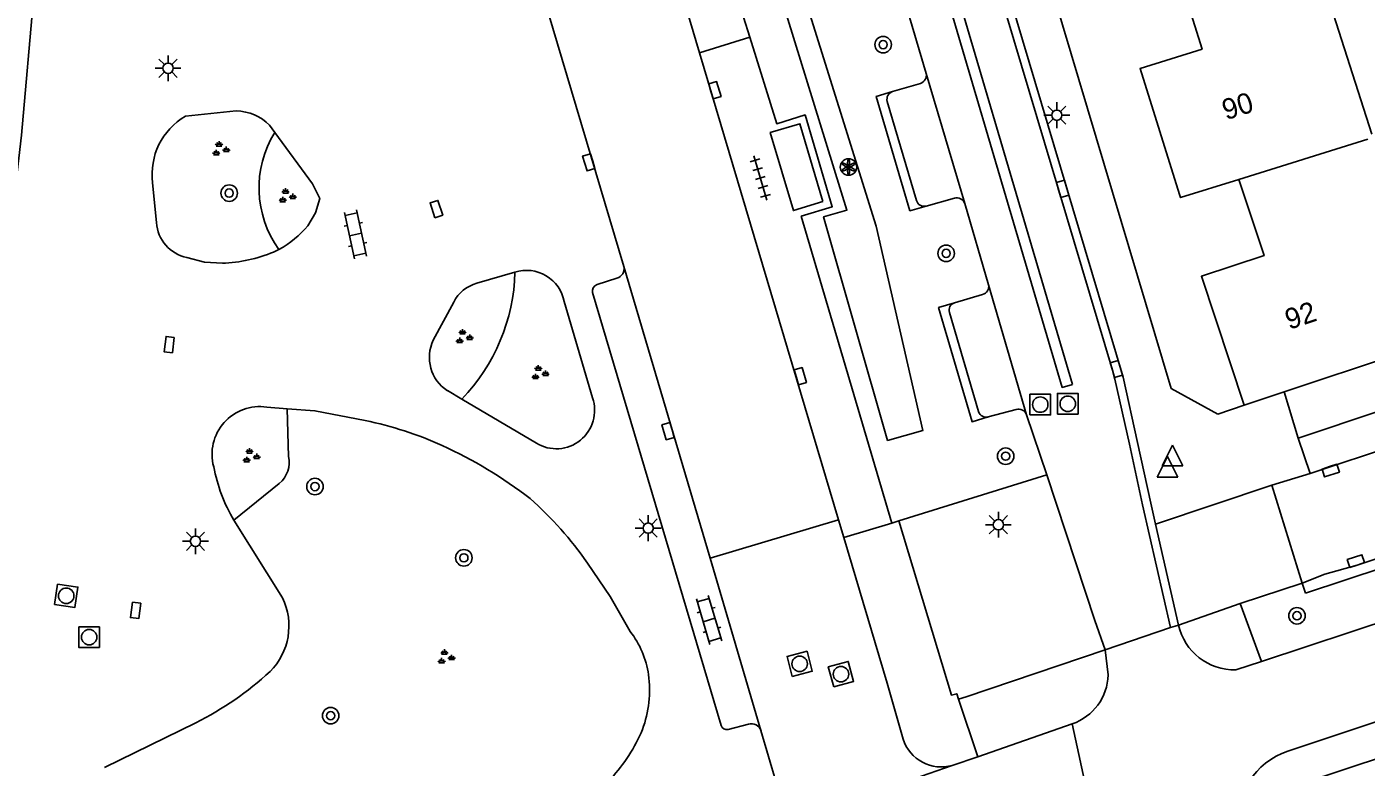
# Model space of a CAD drawing. Extents: x 125000 to 129004, y 397500 to 399008.
# Drawn here: x 126911.6 to 126976.6, y 398699.1 to 398735 of the extents above; entities that cross this region are included whole.
import ezdxf

# ---------------------------------------------------------------- set-up
doc = ezdxf.new("R2010")
doc.units = 0
for name, color, linetype in [('gg-anno-huisnummerreeks BGT', 7, 'Continuous'), ('gg-bbg-abri', 7, 'Continuous'), ('gg-bbg-hoofdgebouw', 7, 'Continuous'), ('gg-bbg-tussenscheiding', 7, 'Continuous'), ('gg-knt-verharding', 7, 'Continuous'), ('gg-knt-verharding nz', 7, 'Continuous'), ('gt-grn-groengrens', 7, 'Continuous'), ('gt-grn-weggrens', 7, 'Continuous'), ('gt-symb-boom', 7, 'Continuous'), ('gt-symb-groenvak', 7, 'Continuous'), ('gt-symb-klinker verharding', 7, 'Continuous'), ('gt-symb-kolk', 7, 'Continuous'), ('gt-symb-kolk center center', 7, 'Continuous'), ('gt-symb-lichtmast', 7, 'Continuous'), ('gt-symb-rioolschacht', 7, 'Continuous'), ('gt-symb-solitaire heester', 7, 'Continuous'), ('gt-symb-tegel verharding', 7, 'Continuous'), ('gt-symb-waterafsluiter', 7, 'Continuous')]:
    doc.layers.add(name, color=color, linetype=linetype)

# ---------------------------------------------------------------- blocks, each defined once
blk = doc.blocks.new('gt0-BOOM')
at = {"layer": 'gt-symb-boom'}
for radius in [0.4, 0.2]:
    blk.add_circle((0, 0), radius, dxfattribs=at)
blk = doc.blocks.new('gt0-KOLK')
at = {"layer": 'gt-symb-kolk'}
blk.add_lwpolyline([(0, 0), (0.375, 0), (0.375, 0.4), (-0.375, 0.4), (-0.375, 0), (0, 0)], dxfattribs=at)
blk = doc.blocks.new('gt0-TEG1')
at = {"layer": 'gt-symb-tegel verharding'}
for p, q in [((-1.125, 0), (1.125, 0)), ((-0.9, -0.25), (-0.9, 0.25)), ((-0.45, -0.25), (-0.45, 0.25)), ((0, -0.25), (0, 0.25)), ((0.45, -0.25), (0.45, 0.25)), ((0.9, -0.25), (0.9, 0.25))]:
    blk.add_line(p, q, dxfattribs=at)
blk = doc.blocks.new('gt0-SH')
at = {"layer": 'gt-symb-solitaire heester'}
blk.add_circle((0, 0), 0.4, dxfattribs=at)
for centre, start, end in [((-0.346, 0.2), 270, 30), ((-0.346, -0.2), 330, 90), ((0, 0.4), 210, 330), ((0.346, 0.2), 150, 270), ((0.346, -0.2), 90, 210), ((0, -0.4), 30, 150)]:
    blk.add_arc(centre, 0.4, start, end, dxfattribs=at)
blk = doc.blocks.new('gt0-LMAST')
at = {"layer": 'gt-symb-lichtmast'}
for p, q in [((-0.182, 0.173), (-0.447, 0.438)), ((-0.005, 0.246), (-0.005, 0.621)), ((0.172, 0.173), (0.437, 0.438)), ((-0.255, -0.004), (-0.63, -0.004)), ((-0.182, -0.181), (-0.447, -0.446)), ((-0.005, -0.254), (-0.005, -0.629)), ((0.437, -0.446), (0.172, -0.181)), ((0.245, -0.004), (0.62, -0.004))]:
    blk.add_line(p, q, dxfattribs=at)
blk.add_circle((-0.005, -0.004), 0.25, dxfattribs=at)
blk = doc.blocks.new('gt0-GRVAK')
at = {"layer": 'gt-symb-groenvak'}
for p, q in [((-0.11, 0.189), (-0.228, 0.24)), ((-0.182, 0.153), (0.088, 0.153)), ((-0.091, 0.211), (-0.156, 0.322)), ((-0.047, 0.214), (-0.047, 0.393)), ((-0.004, 0.211), (0.061, 0.322)), ((0.015, 0.189), (0.133, 0.24)), ((0.262, -0.052), (0.197, 0.059)), ((0.305, -0.049), (0.305, 0.13)), ((0.349, -0.052), (0.414, 0.059)), ((-0.245, -0.228), (-0.363, -0.177)), ((-0.318, -0.264), (-0.047, -0.264)), ((-0.226, -0.206), (-0.291, -0.095)), ((-0.183, -0.203), (-0.183, -0.024)), ((-0.139, -0.206), (-0.074, -0.095)), ((-0.12, -0.228), (-0.002, -0.177)), ((0.243, -0.074), (0.125, -0.023)), ((0.17, -0.11), (0.441, -0.11)), ((0.368, -0.074), (0.486, -0.023))]:
    blk.add_line(p, q, dxfattribs=at)
blk = doc.blocks.new('gt0-KOLKCC')
at = {"layer": 'gt-symb-kolk center center'}
blk.add_lwpolyline([(-0.375, 0.2), (0.375, 0.2), (0.375, -0.2), (-0.375, -0.2)], close=True, dxfattribs=at)
blk = doc.blocks.new('gt0-KL1')
at = {"layer": 'gt-symb-klinker verharding'}
for p, q in [((-1.15, 0.3), (1.15, 0.3)), ((-1, -0.3), (-1, 0.3)), ((-0.5, 0.3), (-0.5, 0.45)), ((0, -0.3), (0, 0.3)), ((0.5, 0.3), (0.5, 0.45)), ((1, -0.3), (1, 0.3)), ((-1.15, -0.3), (1.15, -0.3)), ((-0.5, -0.45), (-0.5, -0.3)), ((0.5, -0.45), (0.5, -0.3))]:
    blk.add_line(p, q, dxfattribs=at)
blk = doc.blocks.new('gt0-RS')
at = {"layer": 'gt-symb-rioolschacht'}
blk.add_lwpolyline([(-0.5, -0.5), (0.5, -0.5), (0.5, 0.5), (-0.5, 0.5)], close=True, dxfattribs=at)
blk.add_circle((0, 0), 0.375, dxfattribs=at)
blk = doc.blocks.new('gt0-WAFSL')
at = {"layer": 'gt-symb-waterafsluiter'}
for p, q in [((-0.5, -0.333), (0, 0.667)), ((0, 0.667), (0.5, -0.333)), ((0.5, -0.333), (-0.5, -0.333))]:
    blk.add_line(p, q, dxfattribs=at)

msp = doc.modelspace()

# ---------------------------------------------------------------- linework, layer by layer
at = {"layer": 'gg-bbg-abri'}
msp.add_lwpolyline([(126950.237, 398726.57), (126948.813, 398726.136), (126947.686, 398729.917), (126949.124, 398730.346), (126950.237, 398726.57)], dxfattribs=at)
at = {"layer": 'gg-bbg-hoofdgebouw'}
for p, q in [((126976.857, 398729.845), (126973.752, 398739.52)), ((126978.276, 398719.24), (126972.599, 398717.343)), ((126972.599, 398717.343), (126970.663, 398716.696))]:
    msp.add_line(p, q, dxfattribs=at)
for points in [[(126967.464, 398737.682), (126968.623, 398733.968), (126965.617, 398733.025), (126967.532, 398726.921)], [(126967.532, 398726.921), (126967.58, 398726.768), (126970.414, 398727.639)], [(126970.414, 398727.639), (126971.63, 398723.956), (126968.592, 398722.95), (126970.663, 398716.696)]]:
    msp.add_lwpolyline(points, dxfattribs=at)
at = {"layer": 'gg-bbg-tussenscheiding'}
msp.add_line((126970.414, 398727.639), (126976.665, 398729.603), dxfattribs=at)
at = {"layer": 'gg-knt-verharding'}
for p, q in [((126935.933, 398739.064), (126940.588, 398723.421)), ((126945.966, 398736.902), (126946.698, 398734.545)), ((126943.464, 398736.462), (126944.259, 398733.788)), ((126954.23, 398736.223), (126955.248, 398732.78)), ((126944.259, 398733.788), (126950.992, 398711.15)), ((126953.611, 398731.908), (126954.964, 398732.305)), ((126957.114, 398726.484), (126955.248, 398732.78)), ((126921.795, 398730.967), (126919.323, 398730.709)), ((126954.776, 398726.629), (126953.356, 398731.432)), ((126923.411, 398730.278), (126923.667, 398729.929)), ((126917.737, 398727.481), (126917.922, 398725.556)), ((126956.613, 398726.736), (126955.248, 398726.358)), ((126957.114, 398726.484), (126958.277, 398722.533)), ((126949.184, 398725.869), (126953.586, 398710.98)), ((126923.6, 398724.126), (126923.86, 398724.256)), ((126935.308, 398723.147), (126933.459, 398722.616)), ((126940.251, 398722.86), (126939.29, 398722.546)), ((126960.113, 398716.24), (126958.277, 398722.533)), ((126939.073, 398722.161), (126945.303, 398701.17)), ((126957.98, 398722.072), (126956.626, 398721.668)), ((126932.335, 398721.703), (126931.346, 398719.854)), ((126939.066, 398717.058), (126937.694, 398721.721)), ((126957.787, 398716.388), (126956.371, 398721.196)), ((126932.029, 398717.406), (126932.731, 398717)), ((126969.393, 398716.26), (126967.133, 398717.503)), ((126932.731, 398717), (126936.344, 398714.859)), ((126969.393, 398716.26), (126970.663, 398716.696)), ((126924.26, 398716.531), (126923.269, 398716.606)), ((126959.612, 398716.485), (126958.259, 398716.129)), ((126960.113, 398716.24), (126961.104, 398713.317)), ((126973.873, 398713.392), (126973.29, 398715.099)), ((126953.928, 398711.086), (126961.104, 398713.317)), ((126961.104, 398713.317), (126963.425, 398706.254)), ((126972.013, 398712.827), (126973.873, 398713.392)), ((126973.477, 398708.075), (126972.013, 398712.827)), ((126924.037, 398707.355), (126921.676, 398711.119)), ((126950.992, 398711.15), (126944.768, 398709.278)), ((126950.992, 398711.15), (126951.249, 398710.285)), ((126953.586, 398710.98), (126953.928, 398711.086)), ((126967.485, 398706.043), (126966.368, 398710.939)), ((126951.249, 398710.285), (126953.35, 398703.222)), ((126974.577, 398708.506), (126973.477, 398708.075)), ((126977.455, 398708.845), (126973.642, 398707.587)), ((126973.477, 398708.075), (126970.47, 398707.085)), ((126973.477, 398708.075), (126973.642, 398707.587)), ((126970.47, 398707.085), (126971.514, 398704.27)), ((126978.293, 398706.527), (126971.514, 398704.27)), ((126963.425, 398706.254), (126963.928, 398704.845)), ((126967.316, 398705.994), (126967.096, 398705.922)), ((126967.485, 398706.043), (126967.316, 398705.994)), ((126963.928, 398704.845), (126964.072, 398703.624)), ((126971.514, 398704.27), (126970.262, 398703.873)), ((126953.35, 398703.222), (126954.13, 398700.511)), ((126957.752, 398699.652), (126956.818, 398702.452)), ((126919.832, 398701.305), (126915.396, 398699.135)), ((126945.649, 398700.973), (126946.625, 398701.238)), ((126962.326, 398701.247), (126957.752, 398699.652)), ((126947.966, 398698.399), (126947.237, 398700.923)), ((126946.749, 398695.85), (126956.513, 398699.236)), ((126957.752, 398699.652), (126956.513, 398699.236))]:
    msp.add_line(p, q, dxfattribs=at)
for points in [[(126966.368, 398710.939), (126966.139, 398711.945), (126965.497, 398714.887), (126964.793, 398718.052), (126955.366, 398749.713), (126949.491, 398769.636)], [(126953.09, 398764.728), (126960.231, 398740.624), (126967.133, 398717.503)], [(126912.799, 398757.301), (126912.693, 398750.355), (126912.418, 398743.413), (126911.983, 398736.597), (126911.377, 398729.795), (126910.571, 398722.822), (126909.606, 398715.87), (126908.632, 398709.839), (126907.518, 398703.832), (126906.135, 398697.132), (126904.61, 398690.463)], [(126967.096, 398705.922), (126965.742, 398711.871), (126965.104, 398714.818), (126964.402, 398717.962), (126964.277, 398718.4), (126958.01, 398739.413), (126956.369, 398744.954)], [(126972.787, 398699.919), (127038.878, 398721.964), (127106.065, 398744.343)], [(126946.698, 398734.545), (126948.002, 398730.351), (126949.377, 398730.779), (126950.696, 398726.322), (126949.184, 398725.869)], [(126955.248, 398726.358), (126954.462, 398726.129), (126952.828, 398731.676), (126953.611, 398731.908)], [(126923.667, 398729.929), (126925.495, 398727.432), (126925.838, 398726.726), (126925.636, 398726.029), (126925.266, 398725.405)], [(126919.398, 398723.863), (126920.244, 398723.643), (126921.117, 398723.584)], [(126958.259, 398716.129), (126957.469, 398715.899), (126955.847, 398721.432), (126956.626, 398721.668)], [(126973.29, 398715.099), (126989.229, 398720.431), (126989.885, 398718.69)], [(127000, 398716.92), (126976.149, 398708.952), (126974.577, 398708.506)], [(126928.048, 398715.954), (126925.609, 398716.43), (126924.26, 398716.531)], [(126953.928, 398711.086), (126956.467, 398702.643), (126956.727, 398702.708), (126956.818, 398702.452)], [(126940.895, 398705.732), (126939.927, 398707.432), (126938.82, 398709.045)], [(126963.928, 398704.845), (126957.191, 398702.553), (126956.818, 398702.452)], [(126973.781, 398697.308), (126973.459, 398698.351), (126977.622, 398699.738), (126980.449, 398700.694)]]:
    msp.add_lwpolyline(points, dxfattribs=at)
for centre, radius, start, end in [((126954.853, 398732.693), 0.404, 285.88399, 12.36605), ((126953.746, 398731.53), 0.402, 109.59078, 194.05204), ((126921.758, 398728.641), 2.326, 44.72292, 89.09402), ((126920.964, 398727.899), 3.254, 120.28689, 187.38094), ((126955.148, 398726.73), 0.385, 195.19086, 285.08435), ((126956.732, 398726.349), 0.405, 19.42766, 107.16809), ((126919.767, 398725.675), 1.849, 183.68548, 258.47999), ((126921.632, 398728.417), 4.72, 298.16739, 320.34482), ((126920.826, 398730.875), 7.297, 272.28415, 292.3431), ((126935.873, 398721.383), 1.853, 10.52423, 107.74622), ((126940.119, 398723.321), 0.48, 285.98442, 12.02801), ((126933.948, 398720.866), 1.817, 105.6061, 152.56627), ((126939.384, 398722.24), 0.32, 106.99208, 194.19354), ((126957.887, 398722.458), 0.397, 283.49512, 10.92143), ((126956.739, 398721.302), 0.383, 107.16394, 196.07542), ((126933.08, 398719.018), 1.925, 154.26703, 236.91152), ((126937.309, 398716.448), 1.86, 238.73374, 19.13311), ((126922.927, 398714.321), 2.311, 81.48449, 195.21893), ((126958.158, 398716.505), 0.39, 197.54091, 284.9494), ((126959.741, 398716.115), 0.392, 18.59079, 109.28992), ((126924.657, 398699.165), 17.128, 65.44536, 78.58177), ((126923.125, 398695.592), 21.015, 52.09401, 65.69415), ((126928.708, 398715.254), 8.157, 190.88163, 210.45774), ((126924.707, 398699.287), 17.159, 34.661, 48.6788), ((126921.217, 398705.998), 3.129, 315.07463, 25.70391), ((126937.345, 398702.987), 4.487, 8.32363, 37.70998), ((126970.183, 398706.634), 2.762, 192.35926, 271.63127), ((126912.802, 398715.353), 15.709, 296.58446, 312.59045), ((126936.098, 398702.917), 5.732, 340.21295, 7.22011), ((126961.477, 398703.7), 2.596, 289.08655, 358.31595), ((126945.588, 398701.268), 0.301, 198.9428, 281.74593), ((126946.771, 398700.769), 0.491, 18.2424, 107.28731), ((126934.036, 398704.102), 8.085, 317.12882, 337.25697), ((126955.978, 398701.1), 1.939, 197.68429, 286.0186), ((126973.792, 398696.712), 3.361, 107.40676, 189.75988)]:
    msp.add_arc(centre, radius, start, end, dxfattribs=at)
at = {"layer": 'gg-knt-verharding nz'}
for p, q in [((126944.259, 398733.788), (126946.698, 398734.545)), ((126940.588, 398723.421), (126944.768, 398709.278)), ((126989.885, 398718.69), (126973.873, 398713.392)), ((126951.249, 398710.285), (126953.586, 398710.98)), ((126944.768, 398709.278), (126947.237, 398700.923)), ((126967.485, 398706.043), (126970.47, 398707.085))]:
    msp.add_line(p, q, dxfattribs=at)
msp.add_lwpolyline([(126962.345, 398717.707), (126961.848, 398717.56), (126954.098, 398743.823), (126954.595, 398743.97), (126962.345, 398717.707)], dxfattribs=at)
at = {"layer": 'gt-grn-groengrens'}
for p, q in [((126924.327, 398714.218), (126924.26, 398716.531)), ((126923.877, 398712.906), (126921.676, 398711.119))]:
    msp.add_line(p, q, dxfattribs=at)
msp.add_lwpolyline([(126937.887, 398768.285), (126939.969, 398768.843), (126944.67, 398751.429), (126952.823, 398725.385), (126955.078, 398715.466), (126953.378, 398714.992), (126950.274, 398725.826), (126951.401, 398726.163), (126947.852, 398737.64), (126946.626, 398737.64), (126937.887, 398768.285)], dxfattribs=at)
for centre, radius, start, end in [((126927.973, 398727.236), 5.079, 147.97577, 215.92122), ((126926.099, 398723.394), 9.212, 316.04593, 358.4644), ((126923.033, 398713.929), 1.326, 309.54327, 12.59404)]:
    msp.add_arc(centre, radius, start, end, dxfattribs=at)
at = {"layer": 'gt-grn-weggrens'}
for p, q in [((126973.29, 398715.099), (126972.599, 398717.343)), ((126972.013, 398712.827), (126966.368, 398710.939)), ((126963.928, 398704.845), (126967.096, 398705.922)), ((126962.326, 398701.247), (126963.294, 398696.762))]:
    msp.add_line(p, q, dxfattribs=at)

# ---------------------------------------------------------------- block references
at = {"layer": 'gt-symb-boom'}
for p in [(126953.161, 398734.184), (126921.448, 398726.984), (126956.216, 398724.062), (126959.1, 398714.228), (126925.606, 398712.756), (126932.829, 398709.3), (126973.227, 398706.491), (126926.367, 398701.646)]:
    msp.add_blockref('gt0-BOOM', p, dxfattribs=at)
at = {"layer": 'gt-symb-groenvak'}
for p in [(126921.004, 398729.111), (126924.23, 398726.83), (126932.809, 398720.002), (126936.485, 398718.252), (126922.48, 398714.225), (126931.932, 398704.473)]:
    msp.add_blockref('gt0-GRVAK', p, dxfattribs=at)
at = {"layer": 'gt-symb-klinker verharding'}
for p, rotation in [((126927.576, 398724.981), -77.75714042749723), ((126944.718, 398706.287), 106.44128049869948)]:
    msp.add_blockref('gt0-KL1', p, dxfattribs=dict(at, rotation=rotation))
at = {"layer": 'gt-symb-kolk'}
for p, rotation in [((126944.807, 398731.917), -73.37760386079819), ((126939.076, 398728.533), 106.62271901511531), ((126961.671, 398727.137), -73.39505445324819), ((126964.277, 398718.4), -74.08453224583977), ((126948.951, 398718.05), -73.44886324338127), ((126942.924, 398715.502), 106.43644621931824), ((126974.801, 398713.721), -161.76430853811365), ((126976.149, 398708.952), 18.416834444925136)]:
    msp.add_blockref('gt0-KOLK', p, dxfattribs=dict(at, rotation=rotation))
at = {"layer": 'gt-symb-kolk center center'}
for p, rotation in [((126931.497, 398726.21), 107.94556305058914), ((126918.544, 398719.636), -96.66296362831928), ((126916.911, 398706.749), -97.64386978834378)]:
    msp.add_blockref('gt0-KOLKCC', p, dxfattribs=dict(at, rotation=rotation))
at = {"layer": 'gt-symb-lichtmast'}
for p in [(126918.488, 398733.04), (126961.588, 398730.766), (126958.754, 398710.908), (126941.773, 398710.745), (126919.818, 398710.105)]:
    msp.add_blockref('gt0-LMAST', p, dxfattribs=at)
at = {"layer": 'gt-symb-rioolschacht'}
for p in [(126960.779, 398716.73), (126962.113, 398716.769)]:
    msp.add_blockref('gt0-RS', p, dxfattribs=at)
for p, rotation in [((126913.547, 398707.46), -98.45426172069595), ((126914.658, 398705.452), -89.94270423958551), ((126949.112, 398704.159), 14.189180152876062), ((126951.114, 398703.66), 15.189787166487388)]:
    msp.add_blockref('gt0-RS', p, dxfattribs=dict(at, rotation=rotation))
at = {"layer": 'gt-symb-solitaire heester'}
msp.add_blockref('gt0-SH', (126951.482, 398728.248), dxfattribs=at)
at = {"layer": 'gt-symb-tegel verharding', "rotation": 106.55113675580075}
msp.add_blockref('gt0-TEG1', (126947.204, 398727.715), dxfattribs=at)
at = {"layer": 'gt-symb-waterafsluiter'}
for p in [(126967.198, 398714.09), (126966.946, 398713.55)]:
    msp.add_blockref('gt0-WAFSL', p, dxfattribs=at)

# ---------------------------------------------------------------- texts
at = {"layer": 'gg-anno-huisnummerreeks BGT'}
for s, rotation, p in [('90', 17.4, (126969.784, 398730.513)), ('92', 18.3, (126972.848, 398720.348))]:
    msp.add_text(s, height=1, rotation=rotation, dxfattribs=at).set_placement(p)

doc.saveas('drawing.dxf')
